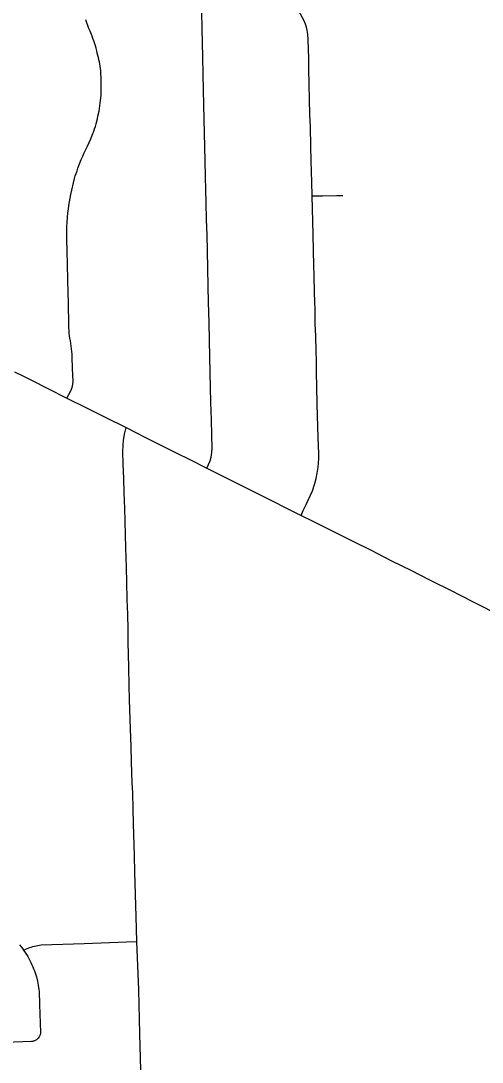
# Model space of a CAD drawing. Extents: x -59 to 82, y -3 to 49.
# Drawn here: x -12.781 to -12.452, y 30.407 to 31.148 of the extents above; entities that cross this region are included whole.
import ezdxf

# ---------------------------------------------------------------- set-up
doc = ezdxf.new("R2010")
doc.units = 0
doc.layers.add('GM_X_City_Street', color=7, linetype='Continuous')
doc.layers.add('GM_X_County_Road', color=7, linetype='Continuous')

msp = doc.modelspace()

# ---------------------------------------------------------------- linework, layer by layer
at = {"layer": 'GM_X_City_Street'}
for points in [[(-12.58074, 30.7961), (-12.57931, 30.79952), (-12.57719, 30.80394), (-12.57283, 30.81364), (-12.57125, 30.8181), (-12.57009, 30.82244), (-12.56935, 30.82615), (-12.56873, 30.83041), (-12.56841, 30.83331), (-12.56829, 30.83667), (-12.5682, 30.84008), (-12.56858, 30.85162), (-12.56928, 30.87507), (-12.56956, 30.88809), (-12.56979, 30.89736), (-12.56996, 30.90671), (-12.57017, 30.91289), (-12.57042, 30.92405), (-12.57072, 30.93224), (-12.57085, 30.94252), (-12.57131, 30.95469), (-12.57157, 30.96667), (-12.57171, 30.97424), (-12.572, 30.98463), (-12.5723, 30.99614), (-12.57301, 31.02376), (-12.57329, 31.03338), (-12.57365, 31.0486), (-12.5739, 31.05899), (-12.5741, 31.07282), (-12.57453, 31.08178), (-12.57524, 31.11393), (-12.57539, 31.12184), (-12.57569, 31.13475), (-12.576, 31.13881), (-12.57645, 31.14177), (-12.57697, 31.14397), (-12.57741, 31.1454), (-12.57851, 31.14798), (-12.58272, 31.15586)], [(-12.74761, 30.87971), (-12.7449, 30.88488), (-12.74399, 30.88712), (-12.74349, 30.88952), (-12.7433, 30.89163), (-12.74357, 30.90072), (-12.74381, 30.90917), (-12.74394, 30.91107), (-12.74411, 30.91296), (-12.74432, 30.91485), (-12.74458, 30.91673), (-12.74488, 30.9186), (-12.74523, 30.92048), (-12.74552, 30.9223), (-12.74577, 30.92413), (-12.74598, 30.92597), (-12.74614, 30.92781), (-12.74626, 30.92966), (-12.74634, 30.93151), (-12.74663, 30.94731), (-12.74678, 30.95437), (-12.74705, 30.96442), (-12.74731, 30.97437), (-12.74755, 30.98469), (-12.74772, 30.99226), (-12.7478, 30.99825), (-12.74765, 31.00163), (-12.74747, 31.00501), (-12.74723, 31.00839), (-12.74695, 31.01175), (-12.74665, 31.01436), (-12.74629, 31.01695), (-12.74588, 31.01953), (-12.74543, 31.02211), (-12.74493, 31.02468), (-12.74224, 31.036), (-12.7417, 31.03789), (-12.74111, 31.03977), (-12.74048, 31.04163), (-12.73982, 31.04348), (-12.73912, 31.04531), (-12.7374, 31.04955), (-12.73638, 31.05194), (-12.73533, 31.05432), (-12.73311, 31.05902), (-12.7319, 31.06166), (-12.73074, 31.06432), (-12.72962, 31.06701), (-12.72855, 31.0697), (-12.72796, 31.07147), (-12.7274, 31.07324), (-12.72688, 31.07502), (-12.72596, 31.07862), (-12.72556, 31.08043), (-12.72481, 31.0841), (-12.72447, 31.08596), (-12.72416, 31.08782), (-12.7239, 31.08969), (-12.72368, 31.09157), (-12.7235, 31.09345), (-12.72335, 31.09533), (-12.72323, 31.09772), (-12.72316, 31.10011), (-12.72324, 31.10729), (-12.72346, 31.11127), (-12.7236, 31.11286), (-12.72397, 31.11602), (-12.7245, 31.11916), (-12.72482, 31.12072), (-12.72518, 31.12228), (-12.72557, 31.12382), (-12.726, 31.12535), (-12.72643, 31.12713), (-12.72689, 31.1289), (-12.72739, 31.13066), (-12.7285, 31.13415), (-12.72911, 31.13587), (-12.72976, 31.13758), (-12.73116, 31.14095), (-12.73201, 31.14296), (-12.7328, 31.14499), (-12.73356, 31.14704), (-12.73426, 31.1491)], [(-12.6479, 30.82977), (-12.64569, 30.83486), (-12.64486, 30.8376), (-12.64436, 30.841), (-12.64427, 30.8441), (-12.64451, 30.85332), (-12.64472, 30.86415), (-12.64504, 30.87657), (-12.64553, 30.89777), (-12.64614, 30.92081), (-12.64642, 30.93373), (-12.64669, 30.94782), (-12.64698, 30.95951), (-12.64733, 30.97197), (-12.64762, 30.98466), (-12.64784, 30.99582), (-12.64815, 31.00692), (-12.64846, 31.01869), (-12.64863, 31.02808), (-12.64883, 31.0376), (-12.64919, 31.04856), (-12.64984, 31.07843), (-12.65028, 31.09898), (-12.65055, 31.11048), (-12.65092, 31.12253), (-12.65104, 31.13265), (-12.65126, 31.14284), (-12.6516, 31.15472)], [(-12.57301, 31.02376), (-12.56559, 31.02383), (-12.5554, 31.02396), (-12.55118, 31.02407)], [(-12.69512, 30.40089), (-12.6957, 30.42686), (-12.69651, 30.45822), (-12.69789, 30.49266), (-12.69822, 30.51035), (-12.69918, 30.542), (-12.69956, 30.55386), (-12.70013, 30.57635), (-12.70044, 30.5871), (-12.70081, 30.59851), (-12.70107, 30.60566), (-12.70155, 30.62043), (-12.70198, 30.63148), (-12.70233, 30.64401), (-12.70298, 30.66476), (-12.70328, 30.67516), (-12.70356, 30.68759), (-12.70382, 30.69781), (-12.70395, 30.70499), (-12.70415, 30.71481), (-12.70438, 30.72581), (-12.70473, 30.73612), (-12.70504, 30.74857), (-12.70525, 30.75891), (-12.7056, 30.77315), (-12.70583, 30.78207), (-12.70613, 30.79191), (-12.70646, 30.80102), (-12.7068, 30.81252), (-12.70723, 30.82226), (-12.70752, 30.83294), (-12.70777, 30.84144), (-12.70762, 30.84602), (-12.70737, 30.8495), (-12.70663, 30.8539), (-12.70543, 30.85861)], [(-12.78135, 30.49016), (-12.78031, 30.48886), (-12.77929, 30.48753), (-12.77848, 30.48639), (-12.77738, 30.48479), (-12.77648, 30.48338), (-12.77562, 30.48195), (-12.7748, 30.4805), (-12.77401, 30.47902), (-12.77327, 30.47753), (-12.77257, 30.47602), (-12.77195, 30.47461), (-12.77138, 30.47319), (-12.77084, 30.47177), (-12.77033, 30.47032), (-12.76943, 30.4674), (-12.76868, 30.46443), (-12.76808, 30.46143), (-12.76763, 30.45841), (-12.76746, 30.45688), (-12.76712, 30.44771), (-12.76642, 30.42777), (-12.76657, 30.42673), (-12.76671, 30.42622), (-12.76688, 30.42573), (-12.76709, 30.42525), (-12.76734, 30.42478), (-12.76808, 30.42378)], [(-12.77848, 30.48639), (-12.77634, 30.48741), (-12.77525, 30.48786), (-12.77414, 30.48828), (-12.77302, 30.48866), (-12.77188, 30.489), (-12.77074, 30.48929), (-12.76958, 30.48955), (-12.76842, 30.48978), (-12.76725, 30.48995), (-12.76607, 30.4901), (-12.73531, 30.49121), (-12.70522, 30.49232), (-12.69789, 30.49266)], [(-12.80391, 30.42049), (-12.77299, 30.42151), (-12.77195, 30.42161), (-12.77143, 30.42172), (-12.77093, 30.42187), (-12.77044, 30.42206), (-12.76997, 30.42229), (-12.76951, 30.42255), (-12.76909, 30.42284), (-12.76808, 30.42378)]]:
    msp.add_lwpolyline(points, dxfattribs=at)
at = {"layer": 'GM_X_County_Road'}
for points in [[(-12.78498, 30.89841), (-12.77868, 30.89526), (-12.77237, 30.89215), (-12.76175, 30.88684), (-12.74761, 30.87971), (-12.73325, 30.87252), (-12.72033, 30.86605), (-12.70543, 30.85861), (-12.69206, 30.85191), (-12.68025, 30.84595), (-12.66948, 30.84054), (-12.66053, 30.83609), (-12.6479, 30.82977), (-12.63082, 30.8212), (-12.62081, 30.8162), (-12.61755, 30.81453), (-12.6047, 30.80809), (-12.58834, 30.79987), (-12.58074, 30.7961), (-12.57296, 30.79224), (-12.57204, 30.79178)], [(-12.57204, 30.79178), (-12.55912, 30.78533), (-12.5445, 30.77793), (-12.53047, 30.77099), (-12.52677, 30.76911), (-12.51635, 30.76382), (-12.50219, 30.75676), (-12.4899, 30.75051), (-12.48693, 30.74903), (-12.47484, 30.74299), (-12.45824, 30.73462), (-12.43819, 30.72435)]]:
    msp.add_lwpolyline(points, dxfattribs=at)

doc.saveas('drawing.dxf')
